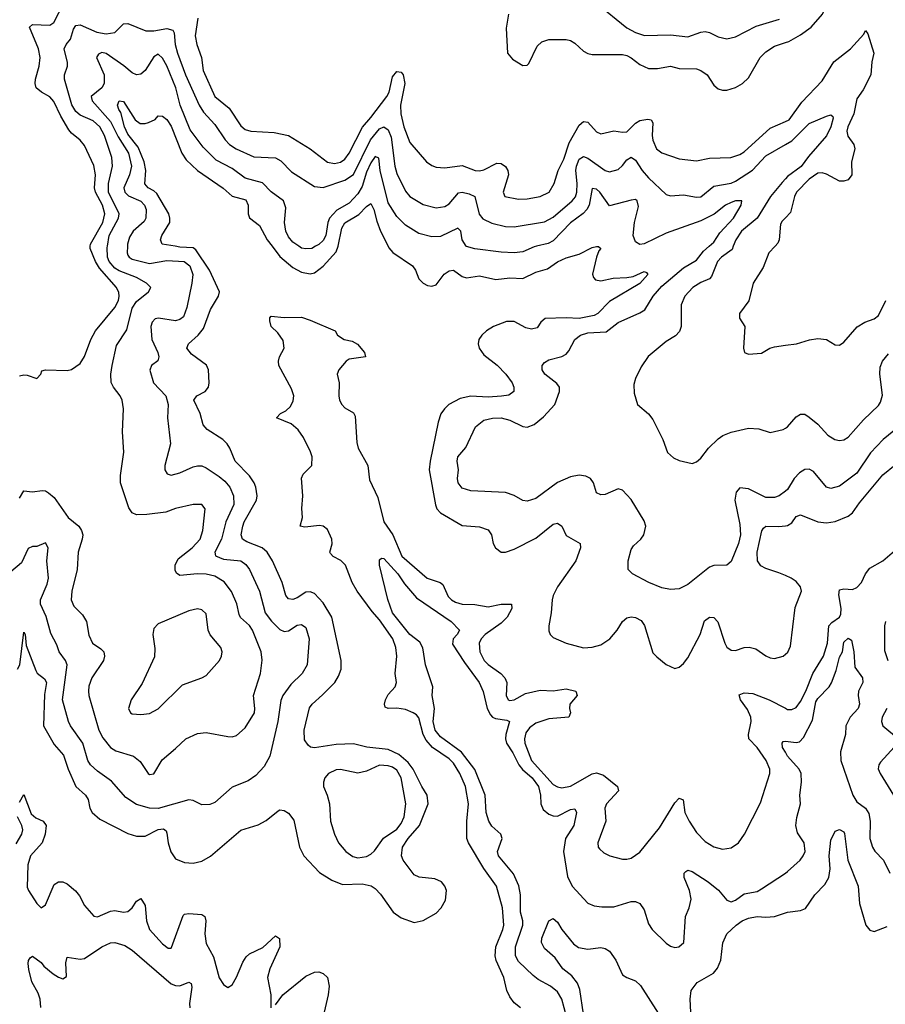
# Model space of a CAD drawing. Header units: inches. Extents: x 1603819 to 1745079, y 385938 to 533966.
# Tile 290 of 561: x 1716471 to 1720461, y 406506 to 411045. Entities that reach past the tile are written whole.
import ezdxf

# ---------------------------------------------------------------- set-up
doc = ezdxf.new("R2010")
doc.units = ezdxf.units.IN
doc.header["$MEASUREMENT"] = 0
for name, color, linetype in [('B7410', 7, 'Continuous'), ('B7411', 7, 'Continuous'), ('B7420', 7, 'Continuous'), ('B7421', 7, 'Continuous')]:
    doc.layers.add(name, color=color, linetype=linetype)

msp = doc.modelspace()

# ---------------------------------------------------------------- linework, layer by layer
at = {"layer": 'B7410', "color": 5}
for points, elevation in [([(1716968, 410000), (1716966.1, 409970), (1716970, 409958.9), (1716975, 409950), (1716990, 409941.4), (1717070, 409920.1), (1717150, 409935.2), (1717229.9, 409929.9), (1717254.9, 409910), (1717268.7, 409870), (1717264.7, 409830), (1717241.5, 409718.5), (1717225.5, 409674.5), (1717210, 409662.3), (1717190, 409657), (1717110.6, 409669.4), (1717095, 409665), (1717081, 409650), (1717076.2, 409630), (1717079.9, 409570), (1717108.6, 409510), (1717112.2, 409490), (1717107.9, 409472.1), (1717078, 409450), (1717071.5, 409428.5), (1717088.2, 409370), (1717144.2, 409310), (1717155, 409270), (1717152.8, 409210), (1717166.2, 409090), (1717140.4, 408990), (1717139.7, 408970), (1717151.2, 408951.2), (1717170, 408945.7), (1717210, 408955.8), (1717270, 408983.8), (1717290, 408988.7), (1717310, 408987.6), (1717330, 408979.3), (1717390, 408938.8), (1717416.7, 408916.7), (1717439.5, 408890), (1717456.9, 408850), (1717458.2, 408810), (1717421.7, 408730), (1717401.2, 408650), (1717369.9, 408590), (1717372.9, 408572.9), (1717410, 408557.7), (1717489.9, 408549.9), (1717513.6, 408533.6), (1717529.9, 408509.9), (1717575.8, 408410), (1717603, 408310), (1717631.3, 408271.3), (1717670, 408233.8), (1717690, 408225), (1717710, 408227.8), (1717750, 408253.3), (1717770, 408257.2), (1717790, 408242.4), (1717805.3, 408190), (1717795.9, 408070), (1717773.1, 408030), (1717720.6, 407979.4), (1717683.4, 407930), (1717674.3, 407905.7), (1717661.1, 407810), (1717624.5, 407650), (1717598.4, 407601.6), (1717560, 407560), (1717524.3, 407535.7), (1717450, 407506.9), (1717370, 407436), (1717347, 407427), (1717310, 407424.9), (1717270, 407444.9), (1717250, 407447.8), (1717110, 407408.3), (1717070, 407410.1), (1717010, 407426.4), (1716959.8, 407459.8), (1716894, 407534), (1716830, 407580.1), (1716797.2, 407610), (1716784.6, 407630), (1716762.9, 407710), (1716706, 407790), (1716696.6, 407810), (1716668.4, 407910), (1716690.1, 408070.1), (1716681.8, 408090), (1716653.4, 408130), (1716642.3, 408162.3), (1716614.4, 408214.4), (1716593.2, 408293.2), (1716567.5, 408350), (1716566.9, 408370), (1716597.5, 408442.5), (1716604.4, 408470), (1716597, 408550), (1716601.9, 408610), (1716590, 408633), (1716550, 408616.3), (1716530, 408615.5), (1716510, 408607.3), (1716479.1, 408540.9), (1716430, 408498.7)], 240), ([(1716461.4, 408050), (1716471.5, 408070), (1716490, 408220.7), (1716495.8, 408210), (1716500.4, 408160.4), (1716544.9, 408044.9), (1716551.7, 408031.7), (1716585.4, 408005.4), (1716594.8, 407990), (1716585.7, 407934.3), (1716580.2, 407790), (1716630, 407702.8), (1716673.6, 407653.6), (1716694.5, 407590), (1716730.1, 407510.1), (1716773.8, 407470), (1716786.5, 407450), (1716794.3, 407410), (1716804.7, 407390), (1716840, 407360), (1716970, 407292.5), (1717010, 407280.2), (1717050, 407280.9), (1717110, 407311), (1717134.7, 407314.7), (1717145.7, 407305.7), (1717150, 407294.4), (1717155.6, 407250), (1717168.3, 407208.3), (1717190, 407176.8), (1717230, 407159.3), (1717270, 407156.3), (1717310, 407165.4), (1717350, 407188.3), (1717490, 407309.2), (1717570, 407332.8), (1717607.2, 407352.8), (1717661.7, 407398.3), (1717670, 407402), (1717690, 407399.7), (1717710, 407387.2), (1717735, 407355), (1717760.4, 407230), (1717780.2, 407190), (1717853.5, 407113.5), (1717910, 407077.6), (1717958.8, 407058.8), (1718050, 407060.4), (1718091.2, 407051.2), (1718110, 407039.2), (1718133.4, 407013.4), (1718191.8, 406930), (1718230, 406904.7), (1718290, 406883.6), (1718330, 406891.4), (1718390, 406925.8), (1718414.2, 406950), (1718433.5, 406986.5), (1718437.8, 407030), (1718430.9, 407050), (1718415.3, 407070), (1718384.9, 407084.9), (1718312.2, 407092.2), (1718290, 407102.5), (1718238.4, 407170), (1718231, 407190), (1718235.7, 407230), (1718261.5, 407270), (1718313.7, 407330), (1718353.6, 407430), (1718349.4, 407470), (1718324.1, 407510), (1718284.6, 407590), (1718261.1, 407621.1), (1718217.9, 407657.9), (1718170, 407680.3), (1718071.3, 407691.3), (1718010, 407706.8), (1717930, 407703), (1717830, 407687.4), (1717811.5, 407691.5), (1717800.2, 407700.2), (1717784.5, 407724.5), (1717782.9, 407770), (1717806.9, 407873.1), (1717818.4, 407890), (1717867.5, 407932.5), (1717923.5, 407990), (1717941.2, 408018.8), (1717952.4, 408050), (1717952.2, 408090), (1717909.9, 408290), (1717870, 408356.3), (1717830, 408399.3), (1717810, 408407.5), (1717790, 408405.5), (1717750, 408379.6), (1717730, 408372.4), (1717710, 408374.6), (1717698.4, 408390), (1717681.6, 408450), (1717637.1, 408550), (1717611.1, 408590), (1717589, 408610), (1717517.7, 408637.7), (1717498.3, 408650), (1717492.4, 408670), (1717499, 408710), (1717506.2, 408730), (1717562.7, 408830), (1717566.1, 408850), (1717559.1, 408890), (1717552, 408910), (1717530, 408942.4), (1717463.6, 409010), (1717440.2, 409070), (1717427.2, 409090), (1717407.4, 409110), (1717334.9, 409154.9), (1717317.1, 409177.1), (1717303.4, 409230), (1717273.3, 409290), (1717287.1, 409310), (1717326.4, 409330), (1717340.8, 409350), (1717344.8, 409370), (1717340.8, 409430), (1717331.6, 409451.6), (1717262.5, 409502.5), (1717241.4, 409530), (1717248.8, 409550), (1717293.8, 409590), (1717318.6, 409621.4), (1717351, 409709), (1717388.1, 409770), (1717391.7, 409790), (1717346, 409890), (1717283.5, 409983.5), (1717270, 409992.9), (1717210, 409996.2), (1717187.2, 410000)], 220), ([(1716470, 409403), (1716490, 409408.2), (1716506.2, 409406.2), (1716550, 409391), (1716569, 409410), (1716573.6, 409426.4), (1716590, 409430.7), (1716690, 409427.4), (1716710, 409431.7), (1716750, 409459.5), (1716770, 409492.4), (1716799.8, 409570), (1716820.2, 409610), (1716910, 409717.4), (1716926, 409750), (1716929.9, 409770), (1716927.5, 409787.5), (1716917.4, 409810), (1716839.2, 409899.2), (1716820.3, 409930), (1716796.1, 409990), (1716796.6, 410000)], 280), ([(1716470, 408838.8), (1716490, 408872.7), (1716530, 408868.2), (1716574.6, 408874.6), (1716590, 408873), (1716604.2, 408864.2), (1716630, 408842), (1716694.9, 408750), (1716743.1, 408710), (1716756, 408690), (1716761.5, 408670), (1716758.6, 408650), (1716740.8, 408590), (1716735.9, 408510), (1716711.7, 408410), (1716708.8, 408370), (1716720.6, 408340.6), (1716760.4, 408300.4), (1716779.7, 408270), (1716790, 408206.8), (1716807.4, 408170), (1716845.1, 408145.1), (1716859.3, 408130), (1716862.6, 408110), (1716856.9, 408090), (1716804.1, 408010), (1716790, 407972.3), (1716787.8, 407950), (1716789.4, 407930), (1716836.4, 407770), (1716854, 407734), (1716889.1, 407690), (1716914, 407674), (1716995.3, 407650), (1717025.8, 407625.8), (1717063.8, 407570), (1717070, 407564.9), (1717090, 407568), (1717127.3, 407632.7), (1717190, 407684.6), (1717236.2, 407730), (1717290, 407753.4), (1717330, 407759.5), (1717430, 407739.6), (1717450, 407738.9), (1717470, 407744.9), (1717510, 407780.3), (1717553.2, 407850), (1717555.4, 407870), (1717548.8, 407930), (1717580.8, 408030), (1717588, 408092), (1717584.1, 408130), (1717544.9, 408230), (1717530, 408251.9), (1717489.1, 408289.1), (1717482.2, 408302.2), (1717471.3, 408351.3), (1717448, 408408), (1717414, 408454), (1717370, 408479.6), (1717330, 408488.2), (1717290.1, 408489.9), (1717210, 408482.9), (1717193.2, 408493.2), (1717187.2, 408507.2), (1717187.6, 408530), (1717201, 408559), (1717266.2, 408610), (1717302.2, 408650), (1717315.3, 408690), (1717326.3, 408790), (1717310, 408809.6), (1717270, 408809.7), (1717190, 408790.7), (1717145, 408775), (1717056.9, 408763.1), (1717010, 408762.3), (1716990, 408770.9), (1716973.7, 408793.7), (1716936.5, 408910), (1716936.1, 408943.9), (1716950.8, 409050.8), (1716945, 409145), (1716949.8, 409250), (1716943.8, 409290), (1716935, 409310), (1716903.9, 409350), (1716892.7, 409372.7), (1716891.6, 409410), (1716897.1, 409450), (1716917.7, 409542.3), (1716964.8, 409615.2), (1716990, 409714.5), (1717010, 409746.1), (1717064.7, 409790), (1717075.8, 409810), (1717055.1, 409830), (1717010, 409856.1), (1716930, 409886.9), (1716910, 409899.3), (1716883, 409930), (1716875.3, 409950), (1716874.7, 409994.7), (1716875.6, 410000)], 260), ([(1717634.1, 410000), (1717670, 409953.3), (1717730, 409902.9), (1717770, 409881.3), (1717810, 409873.2), (1717830, 409877.4), (1717870, 409908.3), (1717930, 409974.4), (1717939.4, 410000)], 220), ([(1717835.1, 410000), (1717817, 409990), (1717790, 409987.9), (1717770, 409991.9), (1717758.1, 410000)], 240), ([(1718169.7, 410000), (1718173.2, 409993.2), (1718190.7, 409970.7), (1718281.7, 409910), (1718295.8, 409890), (1718311.5, 409850), (1718330, 409830.3), (1718350, 409819.1), (1718370, 409815.8), (1718390, 409823.1), (1718428.2, 409871.8), (1718450, 409887.3), (1718470, 409889.5), (1718510, 409861.2), (1718530, 409854.3), (1718590, 409863.7), (1718666.3, 409846.3), (1718730, 409854), (1718790, 409851.7), (1718850, 409880.4), (1718903.2, 409896.8), (1718950, 409928), (1718990, 409947.3), (1719050, 409963.2), (1719110, 409994.7), (1719130, 409999.6), (1719139.3, 409999.3), (1719150.3, 409990.3), (1719140.3, 409979.7), (1719129.4, 409950.6), (1719111.5, 409871.5), (1719115.6, 409855.6), (1719125.7, 409845.7), (1719150, 409840.7), (1719206.5, 409853.5), (1719270, 409855.8), (1719298.5, 409861.5), (1719350, 409883.6), (1719359.6, 409879.6), (1719366.3, 409870), (1719330, 409828.6), (1719190, 409745.1), (1719135.3, 409690), (1719118.5, 409681.5), (1719050, 409667.2), (1718990, 409670.5), (1718893.5, 409666.5), (1718873.5, 409650), (1718855.4, 409624.6), (1718830, 409618), (1718804.2, 409624.2), (1718750, 409653.7), (1718714.1, 409654.1), (1718655.3, 409630), (1718622.7, 409610), (1718600.6, 409590), (1718587.1, 409570), (1718583.8, 409550), (1718588.5, 409530), (1718610, 409499), (1718671.3, 409451.3), (1718711.8, 409410), (1718740.6, 409370), (1718749.2, 409350), (1718748.9, 409330), (1718725.7, 409314.3), (1718691.4, 409308.6), (1718630, 409304), (1718550.1, 409309.9), (1718501, 409299), (1718449.5, 409270.5), (1718428.8, 409251.2), (1718412.5, 409227.5), (1718399.7, 409190), (1718362.9, 409010), (1718358.5, 408970), (1718387.8, 408807.8), (1718394, 408790), (1718410.7, 408770.7), (1718510, 408712.7), (1718590, 408706.7), (1718630, 408692.8), (1718645.8, 408670), (1718653.8, 408630), (1718664, 408610), (1718690, 408590.2), (1718710.2, 408590.2), (1718750, 408603.2), (1718850, 408655.1), (1718930, 408719), (1718950, 408723.1), (1718970, 408710.4), (1718990, 408667), (1719054.9, 408630), (1719056.5, 408610), (1719033.8, 408550), (1718950, 408429.7), (1718930.3, 408390.3), (1718925.9, 408370), (1718921.4, 408310), (1718909.3, 408250), (1718910, 408227.3), (1718916.1, 408210), (1718930, 408196.1), (1718990.4, 408170), (1719070, 408149.5), (1719110, 408152.1), (1719150, 408163), (1719190.6, 408190), (1719224.5, 408230), (1719250, 408270.2), (1719270, 408287.7), (1719290, 408291.6), (1719310, 408288.6), (1719335.2, 408275.2), (1719351.6, 408251.6), (1719390, 408126.7), (1719407.1, 408107.1), (1719450, 408072.4), (1719490, 408054.4), (1719510, 408060.4), (1719530, 408076.4), (1719550, 408103.1), (1719607.5, 408210), (1719627.1, 408272.9), (1719650, 408290.2), (1719670, 408288.3), (1719689, 408269), (1719720.4, 408170), (1719730, 408152.4), (1719750, 408137.8), (1719770, 408136.6), (1719809.9, 408150.1), (1719832.8, 408152.8), (1719864.5, 408144.5), (1719910, 408111.7), (1719930, 408102.5), (1719950, 408099.4), (1719990, 408111), (1720000, 408119.8)], 220), ([(1720000, 408871.3), (1719971.6, 408850), (1719950, 408842), (1719910, 408841.5), (1719830, 408882), (1719790, 408886.7), (1719773.7, 408866.3), (1719767.7, 408830), (1719790, 408717.2), (1719793.2, 408670), (1719784.6, 408630), (1719750, 408547.7), (1719729.6, 408530.4), (1719670, 408528.8), (1719650, 408520.3), (1719550, 408440.3), (1719510, 408421.6), (1719470, 408418.7), (1719430, 408425.7), (1719370.7, 408450), (1719296, 408490), (1719276, 408510), (1719276.3, 408550), (1719290, 408602), (1719300.7, 408619.3), (1719334, 408650), (1719347.7, 408670), (1719356.4, 408710), (1719350, 408734), (1719290, 408832.4), (1719250, 408876.4), (1719230, 408881.3), (1719170, 408855.8), (1719150, 408854.4), (1719130, 408864), (1719115.6, 408910), (1719102.4, 408930), (1719080.4, 408940.4), (1719050, 408944.8), (1719010, 408937.7), (1718950, 408910.8), (1718850, 408837.6), (1718810, 408824.4), (1718790, 408828.9), (1718750, 408851.3), (1718710, 408865.2), (1718550, 408872.3), (1718510, 408885.8), (1718492.4, 408910), (1718489.5, 408930), (1718492.9, 408970), (1718486.7, 409010), (1718490, 409029), (1718527.7, 409072.3), (1718572.3, 409167.7), (1718610, 409198.3), (1718650, 409208.1), (1718690, 409208.8), (1718730, 409198.2), (1718790, 409169.3), (1718810, 409165.9), (1718842, 409178), (1718886.1, 409213.9), (1718937.8, 409270), (1718959.7, 409330), (1718958.6, 409350), (1718947.3, 409367.3), (1718891.7, 409410), (1718879.6, 409430), (1718879.5, 409450), (1718890, 409465.1), (1718910, 409477.2), (1718970, 409491.9), (1718990, 409503.1), (1719002.5, 409517.5), (1719029.1, 409570), (1719055.8, 409590), (1719090, 409600.6), (1719174.8, 409605.2), (1719230, 409648.9), (1719330, 409693.2), (1719352.5, 409707.5), (1719390.6, 409770), (1719430, 409816.2), (1719530, 409901.2), (1719590, 409936), (1719623, 409977), (1719648.4, 410000)], 240), ([(1718853.7, 410000), (1718842.8, 409997.2), (1718790, 409974.6), (1718750.1, 409970.1), (1718690, 409972.8), (1718568.4, 409988.4), (1718530, 409999.2), (1718529.5, 410000)], 240), ([(1719760.2, 410000), (1719754.4, 409985.6), (1719705.4, 409950), (1719687.3, 409930), (1719659.3, 409860.7), (1719650.1, 409849.9), (1719610, 409833.7), (1719573.8, 409810), (1719536.9, 409770), (1719519.7, 409730), (1719519.7, 409630), (1719512.7, 409607.3), (1719493, 409587), (1719450, 409561.1), (1719367.8, 409492.2), (1719335.9, 409444.1), (1719308.7, 409390), (1719302.4, 409362.4), (1719302.5, 409322.5), (1719319.1, 409270), (1719370, 409228.4), (1719390, 409201.6), (1719435.3, 409110), (1719456.4, 409050), (1719484.2, 409024.2), (1719510, 409012.4), (1719570, 408999.3), (1719590, 409006), (1719610, 409024), (1719646.3, 409070), (1719690, 409111.7), (1719711.5, 409128.5), (1719750, 409143.6), (1719830, 409162.4), (1719878, 409158), (1719930, 409141.3), (1719990, 409155.3), (1720000, 409161.5)], 260), ([(1719952.3, 410000), (1719924.5, 409970), (1719897.7, 409902.3), (1719851.4, 409830), (1719831.1, 409748.9), (1719788.4, 409690), (1719788.7, 409668.7), (1719813, 409630), (1719807.3, 409530), (1719812, 409510), (1719830, 409502.8), (1719890, 409506.8), (1719928.7, 409530), (1719950, 409537.3), (1720000, 409544)], 280), ([(1718779.6, 406490), (1718750, 406513.3), (1718730, 406540.7), (1718716.5, 406570), (1718701.8, 406630), (1718667.1, 406707.1), (1718662.9, 406730), (1718666.3, 406770), (1718698.4, 406850), (1718702.3, 406870), (1718697.1, 406950), (1718668.5, 407050), (1718610, 407131.9), (1718539.1, 407250), (1718532.7, 407270), (1718532.3, 407350), (1718540.1, 407430), (1718525.4, 407510), (1718499.5, 407570), (1718470, 407616.9), (1718450, 407637.1), (1718373.1, 407690), (1718343.9, 407723.9), (1718330.2, 407750), (1718310, 407826.2), (1718299.5, 407839.5), (1718285.3, 407850), (1718250, 407864.2), (1718209, 407871), (1718169.9, 407869.9), (1718155.6, 407875.6), (1718151.9, 407890), (1718157.7, 407910), (1718170, 407934), (1718201.4, 407970), (1718208, 407990), (1718201.2, 408030), (1718209.9, 408110), (1718204.6, 408150), (1718190.8, 408190), (1718130, 408278.5), (1718096, 408316), (1718027.2, 408410), (1718003.6, 408450), (1717972.4, 408530), (1717951.3, 408551.3), (1717916, 408570), (1717904, 408584), (1717900.7, 408590), (1717911.2, 408628.8), (1717909.4, 408650), (1717890, 408694.6), (1717870.6, 408710.6), (1717853, 408713), (1717784.8, 408704.8), (1717763.8, 408710), (1717774.5, 408750), (1717771.7, 408791.7), (1717775.9, 408850), (1717769.3, 408930.7), (1717777.6, 408950), (1717816.9, 408990), (1717818.4, 409030), (1717812.1, 409052.1), (1717778.9, 409118.9), (1717753.9, 409153.9), (1717721.7, 409181.7), (1717655.1, 409210), (1717673.3, 409230), (1717698.1, 409241.9), (1717718.6, 409261.4), (1717732.1, 409287.9), (1717735.2, 409310), (1717723.3, 409343.3), (1717664.8, 409450), (1717663.4, 409470), (1717669, 409490), (1717689.9, 409530), (1717685, 409565), (1717660.4, 409600.4), (1717629.7, 409630), (1717624.2, 409655.8), (1717624.5, 409670), (1717630, 409677.3), (1717690, 409671.7), (1717770, 409672.6), (1717810, 409660.2), (1717924.7, 409610), (1717936, 409590), (1717966, 409570), (1718003, 409563), (1718028.2, 409548.2), (1718060.5, 409510), (1718064.7, 409490), (1717990, 409480.3), (1717975.6, 409470), (1717942.6, 409430), (1717934.6, 409410), (1717943.9, 409370), (1717942, 409310), (1717945.4, 409290), (1717955.6, 409270), (1717970, 409254.6), (1718010, 409232), (1718017.1, 409217.1), (1718024.7, 409095.3), (1718030.8, 409070), (1718075.4, 408990), (1718083, 408923), (1718121.8, 408841.8), (1718149.2, 408730), (1718191.5, 408670), (1718232.1, 408572.1), (1718349.7, 408469.7), (1718409.6, 408449.6), (1718420.7, 408440.7), (1718446, 408386), (1718460.7, 408370), (1718479.2, 408359.2), (1718510, 408351.1), (1718568.4, 408348.4), (1718630, 408338.3), (1718690, 408350.8), (1718737.1, 408350), (1718739.8, 408330), (1718717.6, 408290), (1718690, 408262.2), (1718615.9, 408210), (1718597.8, 408190), (1718588.6, 408170), (1718592.3, 408130), (1718611.7, 408090), (1718630, 408071.7), (1718688.7, 408030), (1718707.4, 408010), (1718716.8, 407990), (1718713.6, 407930), (1718722.3, 407910), (1718730, 407905.5), (1718750, 407909), (1718802.2, 407937.8), (1718870, 407953.6), (1718930, 407950.1), (1718990, 407959.9), (1719033.8, 407950), (1719040.2, 407930), (1719006.8, 407890), (1719004.6, 407870), (1719010.2, 407849.8), (1719002.4, 407830), (1718910, 407821.2), (1718850, 407802.1), (1718820.1, 407779.9), (1718803.5, 407756.5), (1718797.8, 407730), (1718799.9, 407710), (1718830, 407630), (1718930, 407518.7), (1718950, 407507.9), (1718970, 407504.1), (1719010, 407510.8), (1719110, 407568.1), (1719130, 407572.4), (1719161.6, 407561.6), (1719226, 407510), (1719230.3, 407490), (1719176.1, 407430), (1719168.1, 407410), (1719173.1, 407350), (1719136, 407250), (1719137.6, 407230), (1719143, 407223), (1719164.1, 407204.1), (1719190.8, 407190.8), (1719250, 407174.7), (1719270, 407175), (1719290, 407180.2), (1719330, 407206.5), (1719420.4, 407319.6), (1719490, 407434.3), (1719510, 407455.3), (1719528.4, 407448.4), (1719537, 407390), (1719556.2, 407350), (1719590, 407298.5), (1719630, 407256.5), (1719670, 407231.7), (1719710, 407221.5), (1719750, 407226.5), (1719783.5, 407250), (1719812.2, 407290), (1719884.9, 407435.1), (1719927.9, 407570), (1719928.9, 407590), (1719911.3, 407630), (1719870.6, 407690), (1719832.4, 407730), (1719830.5, 407750), (1719843, 407810), (1719840.4, 407830), (1719824.8, 407864.8), (1719792.9, 407910), (1719787.3, 407932.7), (1719810, 407941.6), (1719850, 407937.9), (1719925.8, 407910), (1720000, 407870.3)], 180), ([(1720000, 408481.8), (1719970, 408495), (1719910, 408514), (1719887.5, 408527.5), (1719871.1, 408550), (1719869.5, 408590), (1719892.3, 408687.7), (1719899.1, 408700.9), (1719910, 408710.1), (1719970, 408707.9), (1720000, 408711.3)], 220), ([(1719002.6, 406410), (1718970, 406529.7), (1718950, 406563.2), (1718917.8, 406590), (1718860.7, 406620.7), (1718838, 406638), (1718770, 406702.8), (1718755.6, 406730), (1718755.6, 406770), (1718790.3, 406870), (1718789.9, 406890), (1718778.9, 406930), (1718779.9, 407010), (1718771.8, 407051.8), (1718746.7, 407106.7), (1718677.5, 407190), (1718673.3, 407210), (1718694.5, 407270), (1718688.1, 407290), (1718646.9, 407326.9), (1718633.4, 407350), (1718621.7, 407390), (1718615.9, 407470), (1718568.1, 407588.1), (1718508.1, 407668.1), (1718410, 407738.5), (1718386.7, 407770), (1718377.3, 407810), (1718383.6, 407870), (1718371.7, 407930), (1718374.7, 407970), (1718341.2, 408070), (1718329, 408149), (1718315.3, 408175.3), (1718270, 408210.8), (1718189.9, 408310), (1718168.5, 408371.5), (1718129.6, 408530), (1718130, 408554), (1718138, 408562), (1718150, 408561.3), (1718214.6, 408490), (1718244.8, 408444.8), (1718300, 408380), (1718459.3, 408270), (1718498.5, 408230), (1718487.8, 408210), (1718469.3, 408190), (1718465.7, 408165.7), (1718521.1, 408081.1), (1718589.5, 407990), (1718607.4, 407947.4), (1718625, 407870), (1718640.4, 407840.4), (1718650, 407829.5), (1718663.7, 407823.7), (1718716.1, 407816.1), (1718727.9, 407810), (1718711.7, 407750), (1718710.1, 407730), (1718714.7, 407710), (1718744.4, 407664.4), (1718771.9, 407610), (1718788.9, 407588.9), (1718833.2, 407550), (1718861.8, 407510), (1718871.6, 407470), (1718872.5, 407430), (1718883.9, 407403.9), (1718910, 407382.6), (1718930, 407374.6), (1718950, 407373.7), (1719010, 407403.9), (1719030, 407407.2), (1719037, 407390), (1719025.3, 407330), (1718987.2, 407270), (1718976.8, 407210), (1718995.2, 407095.2), (1719017.5, 407050), (1719090, 406971.4), (1719119.6, 406959.6), (1719154.4, 406954.4), (1719210, 406955), (1719290, 406979.1), (1719310, 406979.6), (1719330, 406970.3), (1719350, 406942), (1719370, 406877.3), (1719385.7, 406850), (1719450, 406787.7), (1719470, 406774), (1719490, 406767.7), (1719509.4, 406770.6), (1719532.3, 406790), (1719539.7, 406910), (1719556.4, 406950), (1719565.6, 406990), (1719558.6, 407030), (1719533.8, 407090), (1719534.3, 407110), (1719541.5, 407118.5), (1719550, 407123.6), (1719570, 407117.5), (1719643.9, 407070), (1719691.3, 407031.3), (1719730, 406986.2), (1719750, 406977.5), (1719770, 406985.8), (1719810, 407015.2), (1719870, 407026.4), (1719890, 407037.6), (1720000, 407110.8)], 160), ([(1720000, 407667.8), (1719987.6, 407690), (1719984.7, 407710), (1719990, 407717.6), (1720000, 407719.2)], 160), ([(1716470, 407437.4), (1716490, 407472.9), (1716524.6, 407384.6), (1716545.7, 407365.7), (1716578.9, 407350), (1716593.8, 407330), (1716588.5, 407290), (1716574.1, 407250), (1716520.5, 407190), (1716508.5, 407148.5), (1716506.1, 407046.1), (1716511.5, 407030), (1716550, 406970.2), (1716570, 406950.3), (1716590, 406963.6), (1716630, 407058.3), (1716650, 407071.1), (1716670, 407070.2), (1716690, 407061.3), (1716728.3, 407028.3), (1716746.3, 407006.3), (1716770, 406960.9), (1716812.4, 406912.4), (1716830, 406908.9), (1716890, 406935.3), (1716910, 406937.6), (1716950, 406930.8), (1716970, 406934), (1716989.2, 406950.8), (1717010, 406981.5), (1717030, 406993), (1717050, 406961.6), (1717055.7, 406890), (1717070, 406850.2), (1717130, 406784.4), (1717155.2, 406764.8), (1717170, 406764.9), (1717171.6, 406768.4), (1717224.3, 406915.7), (1717230, 406921.1), (1717250, 406925.1), (1717310, 406920.2), (1717324.6, 406910), (1717329.3, 406890), (1717324.5, 406830), (1717330, 406786.4), (1717365.1, 406725.1), (1717390, 406627.7), (1717410, 406597.1), (1717430, 406583), (1717450, 406595.5), (1717470, 406630.4), (1717499.2, 406700.8), (1717515, 406725), (1717530, 406738), (1717591.7, 406768.3), (1717650, 406821.6), (1717668.6, 406808.6), (1717670.9, 406770), (1717624, 406670), (1717612.8, 406630), (1717628.2, 406550), (1717628.9, 406488.9)], 180), ([(1716455.1, 407244.9), (1716480.8, 407290), (1716485.8, 407310), (1716481, 407330), (1716460.6, 407370)], 180), ([(1719070, 406460.9), (1719053.4, 406573.4), (1719042.6, 406602.6), (1719016.3, 406636.3), (1718975.1, 406670), (1718939.5, 406719.5), (1718890, 406762.7), (1718876.2, 406790), (1718877.2, 406810), (1718910, 406891), (1718930, 406900.7), (1718950, 406883.8), (1718970, 406850.4), (1719023.9, 406783.9), (1719047.2, 406767.2), (1719090, 406759.6), (1719150, 406768.4), (1719170, 406763.1), (1719190, 406750.4), (1719218.9, 406710), (1719250, 406641.6), (1719270, 406628.7), (1719310, 406613.4), (1719332.6, 406592.6), (1719448.8, 406410)], 140), ([(1719564, 406470), (1719560.6, 406530), (1719565.3, 406570), (1719594.3, 406605.7), (1719668.6, 406650), (1719688, 406672), (1719702.5, 406710), (1719711.4, 406788.6), (1719731, 406830), (1719772.7, 406870), (1719801.4, 406890), (1719830, 406902.7), (1719870, 406910.6), (1719910, 406907.5), (1719949.5, 406910.5), (1720000, 406926.9)], 140), ([(1716568.5, 406491.5), (1716566, 406530), (1716557, 406557), (1716527.7, 406610), (1716513.3, 406666.7), (1716510, 406694), (1716511.9, 406708.1), (1716520.1, 406719.9), (1716530, 406727.3), (1716570, 406698), (1716582.2, 406682.2), (1716625.8, 406645.8), (1716650, 406630.3), (1716670, 406623.6), (1716686.3, 406633.7), (1716683.3, 406696.7), (1716690, 406722.8), (1716750, 406713.5), (1716770, 406716.8), (1716850, 406770.8), (1716890, 406789.2), (1716910, 406791), (1716956.5, 406776.5), (1716990, 406756.1), (1717170, 406599.8), (1717190, 406592.2), (1717210, 406591.2), (1717250, 406607.4), (1717261.1, 406601.1), (1717264.4, 406584.4), (1717253.1, 406510), (1717254.7, 406490)], 160), ([(1717650, 406504), (1717683.6, 406550), (1717790, 406635.5), (1717830, 406654.4), (1717850, 406654.9), (1717870, 406648.5), (1717890.3, 406630), (1717896.9, 406590), (1717892.6, 406550), (1717870.2, 406450)], 180)]:
    msp.add_lwpolyline(points, dxfattribs=dict(at, elevation=elevation))
for points, elevation in [([(1717290, 408328.5), (1717250, 408319.3), (1717110, 408259.3), (1717090, 408237.6), (1717084.7, 408210), (1717093.9, 408146.1), (1717092.1, 408107.9), (1717035.5, 407984.5), (1716985.3, 407910), (1716972.7, 407870), (1716982, 407850), (1716990, 407844.9), (1717030, 407841.7), (1717070, 407847), (1717110, 407868.4), (1717221.5, 407978.5), (1717310, 408010.3), (1717330, 408021.7), (1717392, 408090), (1717401.5, 408110), (1717404.4, 408130), (1717398.3, 408150), (1717348.6, 408208.6), (1717340.2, 408230), (1717330, 408305.2), (1717310, 408324)], 280), ([(1718130, 407607.5), (1718070, 407580.2), (1718030, 407571.2), (1717950, 407587.5), (1717930, 407587.2), (1717894.9, 407570), (1717878.3, 407550), (1717871.6, 407530), (1717871.7, 407510), (1717889, 407470), (1717898.5, 407430), (1717904.2, 407350), (1717922.7, 407290), (1717941, 407250), (1717974, 407210), (1718006.5, 407186.5), (1718030, 407181.7), (1718070, 407187.5), (1718090, 407197.7), (1718106.6, 407213.4), (1718147.9, 407272.1), (1718210, 407313.3), (1718230, 407339.5), (1718242.6, 407370), (1718251.4, 407430), (1718228.6, 407550), (1718210, 407584.8), (1718190, 407598.6), (1718170, 407605.4)], 240)]:
    msp.add_lwpolyline(points, close=True, dxfattribs=dict(at, elevation=elevation))
at = {"layer": 'B7411', "color": 5}
for points, elevation in [([(1716796.6, 410000), (1716797.1, 410010), (1716853.8, 410110), (1716863.4, 410150), (1716852.8, 410190), (1716819.9, 410250), (1716816.3, 410270), (1716821, 410330), (1716813.1, 410373.1), (1716770, 410465.1), (1716750, 410489.8), (1716710, 410522.2), (1716697.6, 410537.6), (1716660.5, 410600.5), (1716628.2, 410668.2), (1716610, 410689), (1716571, 410711), (1716547.8, 410730), (1716542.2, 410750), (1716544.3, 410770), (1716560.5, 410830), (1716565.4, 410870), (1716557.3, 410910), (1716516.9, 411010), (1716530, 411022.3), (1716610, 411019.4), (1716628.9, 411031.1), (1716676, 411124)], 280), ([(1719130, 411120.3), (1719270, 411006.8), (1719310, 410984.8), (1719351.6, 410971.6), (1719470, 410974.1), (1719550, 410965.5), (1719610, 410986.6), (1719630, 410989.4), (1719650, 410986.2), (1719690, 410965), (1719730, 410956.9), (1719770, 410965.6), (1719865, 411015), (1719972.5, 411047.5)], 340), ([(1717292.3, 411052.3), (1717280.1, 410970), (1717287.6, 410930), (1717308.8, 410870), (1717317, 410810), (1717370, 410691), (1717437.2, 410637.2), (1717490, 410555.2), (1717510, 410538.6), (1717536, 410530), (1717644.5, 410524.5), (1717710, 410511), (1717810, 410449.5), (1717890, 410387.8), (1717922.3, 410382.3), (1717950, 410388), (1717970, 410402), (1717990, 410428.7), (1718050.5, 410549.5), (1718090, 410593.9), (1718163.2, 410690), (1718173.3, 410710), (1718190, 410781.6), (1718210, 410806.4), (1718230, 410803.1), (1718238, 410790), (1718246.8, 410750), (1718225.9, 410650), (1718227.9, 410610), (1718241.3, 410550), (1718270, 410479), (1718346, 410390), (1718370, 410371.7), (1718390, 410364), (1718430, 410361.8), (1718510, 410373.2), (1718570, 410350.1), (1718590, 410348.3), (1718610, 410353.2), (1718670, 410382.6), (1718690, 410382.4), (1718710, 410367.7), (1718720.3, 410350), (1718724.6, 410330), (1718699.6, 410250), (1718706.4, 410230), (1718770, 410216.5), (1718810, 410218.3), (1718870, 410228.8), (1718910.7, 410250), (1718934.3, 410290), (1718952.7, 410350), (1718978.4, 410401.6), (1719003.8, 410476.3), (1719050, 410558.3), (1719070, 410575.3), (1719090, 410572.8), (1719130, 410527.8), (1719150, 410518.8), (1719210, 410532.6), (1719250, 410525.7), (1719270, 410528.2), (1719310, 410567.8), (1719330, 410579.9), (1719365.9, 410585.9), (1719382.2, 410582.2), (1719389.4, 410569.4), (1719385.6, 410510), (1719388.7, 410488.7), (1719406.2, 410450), (1719430.1, 410430.1), (1719510, 410402.7), (1719590, 410394.2), (1719650, 410406.4), (1719748.6, 410408.6), (1719790, 410422.5), (1719810, 410435.1), (1719930, 410545.1), (1720000, 410575.3)], 280), ([(1718723.6, 411070), (1718713.8, 411006.2), (1718719.5, 410890), (1718742.7, 410862.7), (1718790, 410833.4), (1718810, 410834.8), (1718817.6, 410842.4), (1718856.9, 410923.1), (1718877.8, 410942.2), (1718910, 410952.8), (1718990, 410953.1), (1719010, 410948.5), (1719030, 410936.9), (1719070, 410899.1), (1719090, 410888.4), (1719110, 410884.1), (1719250, 410883.5), (1719270, 410879), (1719290, 410868.9), (1719330, 410837.6), (1719370, 410819.4), (1719410, 410819), (1719470, 410830.2), (1719510, 410819.4), (1719590, 410817.5), (1719610.4, 410810), (1719639.6, 410790), (1719670, 410743.1), (1719690, 410725.3), (1719710, 410719.7), (1719730, 410720.2), (1719770, 410731.3), (1719802.6, 410750), (1719830, 410776.5), (1719883.4, 410870), (1719910, 410896.8), (1719950, 410922.6), (1720000, 410939.2)], 320), ([(1716875.6, 410000), (1716883.6, 410050), (1716926.9, 410130), (1716929.2, 410150), (1716880.4, 410250), (1716880.1, 410290), (1716898.8, 410370), (1716896.4, 410410), (1716862.2, 410510), (1716840.5, 410550), (1716810, 410578.7), (1716750, 410604.1), (1716730, 410621.8), (1716711.7, 410651.7), (1716678.4, 410770), (1716677.5, 410790), (1716691.5, 410830), (1716692.1, 410847.9), (1716676.8, 410910), (1716686, 410930), (1716705.9, 410954.1), (1716719.2, 411000.8), (1716730, 411018.3), (1716750, 411021.2), (1716827, 410987), (1716870, 410979.3), (1716910, 410985), (1716950, 411025), (1716970, 411026.8), (1717053, 410993), (1717090, 410992.7), (1717150, 411004.5), (1717176.6, 410996.6), (1717183.9, 410983.9), (1717188.1, 410930), (1717198.1, 410890), (1717235.2, 410790), (1717298.2, 410650), (1717318.6, 410618.6), (1717370, 410561), (1717418.6, 410490), (1717438.4, 410470), (1717469.4, 410449.4), (1717550, 410412.8), (1717650, 410408.3), (1717674.2, 410394.2), (1717723.4, 410343.4), (1717830, 410276.2), (1717870, 410271.6), (1717970, 410304.2), (1718009.2, 410330.8), (1718088.7, 410491.3), (1718130, 410541.9), (1718150, 410551.3), (1718170, 410536.6), (1718182.6, 410502.6), (1718200.1, 410370), (1718210, 410335.3), (1718250, 410254), (1718270, 410229.4), (1718330, 410192.4), (1718390, 410176.8), (1718430, 410183.8), (1718450, 410195.2), (1718494, 410246), (1718510, 410249.6), (1718542.6, 410242.6), (1718568.8, 410228.8), (1718588.5, 410148.5), (1718606.1, 410126.1), (1718646.5, 410106.5), (1718710, 410090.7), (1718750, 410090.1), (1718890, 410112.2), (1718930, 410134.3), (1719017.3, 410210), (1719032.4, 410227.6), (1719039.5, 410250), (1719040.6, 410290), (1719034.6, 410350), (1719037.6, 410370), (1719050, 410401.9), (1719070, 410413.6), (1719090, 410406.1), (1719170, 410349.4), (1719190, 410343.5), (1719230, 410354.6), (1719250, 410372), (1719270, 410398.5), (1719290, 410410.2), (1719310, 410397.6), (1719340.3, 410350), (1719370, 410315.3), (1719450, 410239), (1719470, 410232.6), (1719530, 410236.5), (1719590, 410226), (1719610, 410228.6), (1719670, 410277), (1719750, 410291.2), (1719770, 410299.8), (1719848.7, 410351.3), (1719910, 410417.6), (1720000, 410469.4)], 260), ([(1717758.1, 410000), (1717730, 410019.2), (1717710, 410043.2), (1717698, 410070), (1717690.9, 410110), (1717697.7, 410177.7), (1717687.2, 410210), (1717630.5, 410250.5), (1717590, 410292.5), (1717510, 410314.1), (1717450, 410358), (1717376.9, 410396.9), (1717317.4, 410457.4), (1717257.4, 410537.4), (1717210.5, 410650), (1717191, 410730), (1717150, 410832.5), (1717130, 410867.5), (1717110, 410885.8), (1717090, 410873.6), (1717049.2, 410810.8), (1717030, 410793.8), (1717010, 410790.2), (1716990, 410798.9), (1716951.4, 410831.4), (1716870, 410888.4), (1716850, 410893.1), (1716834.5, 410885.5), (1716825.8, 410870), (1716859.9, 410790), (1716860.9, 410750), (1716849.1, 410730), (1716801.2, 410690), (1716805.4, 410670), (1716890, 410575.1), (1716925, 410505), (1716972, 410430), (1716986.5, 410370), (1716977.1, 410330), (1716951.4, 410270), (1716955.6, 410250), (1716973.1, 410233.1), (1717030, 410208.5), (1717046.2, 410190), (1717053.4, 410170), (1717052.6, 410130), (1717045.4, 410114.6), (1716994.8, 410070), (1716977.7, 410042.3), (1716968.6, 410010), (1716968, 410000)], 240), ([(1717187.2, 410000), (1717127.9, 410010), (1717119.9, 410030), (1717125.6, 410050), (1717162.7, 410110), (1717163.8, 410130), (1717158.2, 410150), (1717103.1, 410243.1), (1717090, 410256.2), (1717063.9, 410270), (1717047.8, 410287.8), (1717052.8, 410350), (1717045.3, 410390), (1717017.3, 410457.3), (1716970, 410516.9), (1716953.9, 410550), (1716936.8, 410616.8), (1716927.5, 410630), (1716921.6, 410650), (1716930, 410670.2), (1716950, 410667.2), (1717003.5, 410583.5), (1717026.8, 410566.8), (1717050, 410565.7), (1717064.5, 410570), (1717095, 410585), (1717110, 410600.7), (1717130, 410600.5), (1717150, 410584.7), (1717170, 410554.4), (1717218.8, 410430), (1717239.2, 410399.2), (1717290.1, 410350.1), (1717408.6, 410268.6), (1717450, 410231.5), (1717513.7, 410213.7), (1717523.5, 410190), (1717523.7, 410150), (1717530.9, 410130.9), (1717576.5, 410096.5), (1717611.1, 410030), (1717634.1, 410000)], 220), ([(1718529.5, 410000), (1718510.9, 410030), (1718504.2, 410070), (1718490, 410083.5), (1718410, 410045.4), (1718370, 410043.7), (1718310, 410059.4), (1718250, 410097.4), (1718210, 410137.5), (1718170, 410199.7), (1718132.2, 410350), (1718125.8, 410405.8), (1718110, 410413.7), (1718090, 410385), (1718070, 410341.7), (1718050, 410275), (1718030, 410242.6), (1717990, 410199.5), (1717932.7, 410167.3), (1717898.9, 410130), (1717891.5, 410110), (1717882.9, 410050), (1717870, 410026), (1717850, 410008.3), (1717835.1, 410000)], 240), ([(1720000, 410310.4), (1719985.2, 410294.8), (1719930.9, 410230), (1719869.5, 410130), (1719798, 410070), (1719772.2, 410030), (1719760.2, 410000)], 260), ([(1719648.4, 410000), (1719670, 410019.7), (1719698.4, 410061.6), (1719761.4, 410130), (1719796.3, 410190), (1719799.3, 410210), (1719770.1, 410210.1), (1719750, 410202.5), (1719724.7, 410190), (1719672, 410148), (1719610, 410117.6), (1719450, 410059.8), (1719350, 410011.4), (1719330, 410008.9), (1719310, 410020.4), (1719298, 410050), (1719304.1, 410110), (1719323.4, 410183.4), (1719317.3, 410210), (1719310, 410216.2), (1719290, 410213.4), (1719190, 410186.7), (1719145.1, 410250), (1719130, 410264.1), (1719110, 410266), (1719095.8, 410190), (1719085.3, 410170), (1719068.9, 410151.1), (1719010, 410108.8), (1718930, 410025), (1718906.7, 410013.3), (1718853.7, 410000)], 240), ([(1717939.4, 410000), (1717939.6, 410000.4), (1717956.3, 410083.7), (1717970, 410108.7), (1718034.1, 410145.9), (1718070, 410183.9), (1718090, 410197.1), (1718103.6, 410170), (1718116.5, 410116.5), (1718134.1, 410070), (1718169.7, 410000)], 220), ([(1720000, 410131.2), (1719984.6, 410115.4), (1719977.5, 410102.5), (1719971.4, 410030), (1719965.6, 410014.4), (1719952.3, 410000)], 280)]:
    msp.add_lwpolyline(points, dxfattribs=dict(at, elevation=elevation))
at = {"layer": 'B7420', "color": 5}
for points, elevation in [([(1720000, 409544), (1720050.8, 409550.8), (1720111, 409569), (1720150, 409575.3), (1720190, 409570.4), (1720230, 409545.5), (1720250, 409544), (1720270, 409558), (1720330.7, 409629.3), (1720367, 409650), (1720410, 409665.8), (1720430, 409680.3), (1720463.5, 409750)], 280), ([(1720000, 409161.5), (1720010, 409167.8), (1720050, 409214), (1720070, 409226.7), (1720090, 409225.5), (1720110, 409212.6), (1720150, 409180.3), (1720195.6, 409130), (1720228.4, 409110), (1720250, 409104.7), (1720270, 409108.4), (1720290, 409120.7), (1720360, 409200), (1720430, 409265.8), (1720439.2, 409280.8), (1720447, 409313), (1720435.5, 409410), (1720436.6, 409443.4), (1720448.4, 409470), (1720475.4, 409504.6)], 260), ([(1720516.7, 409163.3), (1720450.8, 409110), (1720392, 409048), (1720330, 408954.2), (1720250, 408894.2), (1720210, 408883.5), (1720190, 408889.1), (1720130, 408962.3), (1720110, 408972.8), (1720090, 408971.3), (1720064.7, 408955.3), (1720041.2, 408930), (1720010, 408878.9), (1720000, 408871.3)], 240), ([(1720000, 408711.3), (1720010, 408712.4), (1720030, 408726), (1720050, 408755), (1720070, 408761.9), (1720150, 408730.6), (1720190, 408724.8), (1720230, 408731.4), (1720290, 408755.9), (1720310, 408771), (1720342.1, 408817.9), (1720450, 408946.8), (1720506.8, 408993.2)], 220), ([(1720000, 407870.3), (1720010, 407865), (1720030, 407864.1), (1720050, 407874.2), (1720070, 407901.1), (1720094.3, 407950), (1720126.2, 408030), (1720176.1, 408110), (1720195, 408170), (1720200.4, 408250), (1720214.2, 408265.8), (1720249.2, 408290), (1720255.5, 408304.5), (1720256.6, 408330), (1720246.2, 408393.8), (1720250, 408416.2), (1720270, 408421.2), (1720310, 408417.2), (1720330, 408427.8), (1720350.3, 408449.7), (1720370, 408490.3), (1720390, 408516.5), (1720450, 408550.2), (1720524.9, 408615.1)], 180), ([(1720000, 408119.8), (1720010.7, 408129.3), (1720024, 408156), (1720044.9, 408335.1), (1720073.8, 408410), (1720069.8, 408430), (1720050, 408454.4), (1720026.6, 408470), (1720000, 408481.8)], 220), ([(1720460.8, 408270), (1720457, 408250), (1720456.7, 408136.7), (1720472, 408090)], 180), ([(1720000, 407719.2), (1720000.7, 407719.3), (1720050, 407712.2), (1720064.8, 407715.2), (1720084.1, 407735.9), (1720124.4, 407815.6), (1720140.6, 407899.4), (1720150, 407916.2), (1720202.2, 407970), (1720212.2, 407987.8), (1720234.8, 408045.2), (1720250, 408106.3), (1720263, 408130), (1720270, 408174.9), (1720290, 408193.1), (1720304.9, 408184.9), (1720315.6, 408130), (1720319.7, 408059.7), (1720355, 408010), (1720357.6, 407990), (1720337.3, 407950), (1720335.3, 407930), (1720342.1, 407890), (1720335.4, 407870), (1720298.9, 407830), (1720278.6, 407790), (1720277, 407750), (1720253.5, 407670), (1720256.3, 407630), (1720311.1, 407470), (1720330, 407439.8), (1720369.2, 407409.2), (1720385.5, 407385.5), (1720391.6, 407350), (1720388.8, 407270), (1720401.6, 407230), (1720412.2, 407212.2), (1720452.4, 407170), (1720482, 407110)], 160), ([(1720467.8, 407870), (1720445.8, 407830), (1720443.2, 407810), (1720449.1, 407790), (1720522, 407730)], 180), ([(1720518, 407710), (1720437.8, 407622.2), (1720430.3, 407610), (1720428.5, 407591.5), (1720437.4, 407570), (1720498.8, 407470)], 180), ([(1720000, 407110.8), (1720010, 407117.4), (1720067.8, 407170), (1720082.6, 407190), (1720090.7, 407210), (1720087.3, 407250), (1720056.7, 407296.7), (1720048.7, 407330), (1720052.9, 407367.1), (1720069.3, 407430), (1720066.5, 407470), (1720075, 407530), (1720073.4, 407570), (1720063.2, 407590), (1720009.9, 407650), (1720000, 407667.8)], 160), ([(1720000, 406926.9), (1720010, 406930.1), (1720070, 406938), (1720092.3, 406947.7), (1720136.5, 407010), (1720181.8, 407058.2), (1720201, 407090), (1720207.3, 407130), (1720202.6, 407190), (1720210, 407262), (1720230, 407304.7), (1720248.9, 407311.1), (1720270, 407301), (1720272.9, 407292.9), (1720287.9, 407170), (1720335.7, 407050), (1720341.5, 406970), (1720370.2, 406870), (1720390, 406846.9), (1720410, 406841.2), (1720470, 406865.2)], 140)]:
    msp.add_lwpolyline(points, dxfattribs=dict(at, elevation=elevation))
at = {"layer": 'B7421', "color": 5}
for points, elevation in [([(1720000, 410939.2), (1720015.6, 410944.4), (1720070, 410974.4), (1720118.3, 411010), (1720170.6, 411070), (1720200.2, 411130), (1720215.5, 411210), (1720242.8, 411257.2), (1720290, 411313.7), (1720303.2, 411336.8), (1720308.6, 411370), (1720310.7, 411450), (1720370, 411636.9), (1720390, 411664), (1720410, 411664.2), (1720429.5, 411629.5), (1720470, 411527.6)], 320), ([(1720000, 410575.3), (1720017.2, 410582.8), (1720075.3, 410664.7), (1720170, 410762.6), (1720224.2, 410850), (1720299.6, 410910), (1720361.8, 410978.2), (1720370, 410995.5), (1720379.4, 410979.4), (1720407.3, 410890), (1720398.6, 410850), (1720393.4, 410790), (1720359.1, 410720.9), (1720330, 410680.4), (1720316, 410610), (1720287.3, 410550), (1720283.3, 410530), (1720288.3, 410508.3), (1720315.6, 410470), (1720319.6, 410450), (1720304.5, 410390), (1720306.2, 410330), (1720290, 410305.7), (1720270, 410299.5), (1720250, 410300.2), (1720190, 410331.9), (1720170, 410338.1), (1720150, 410336.8), (1720110, 410309.9), (1720051.8, 410250), (1720042, 410230), (1720024.1, 410155.9), (1720000, 410131.2)], 280), ([(1720000, 410469.4), (1720030, 410486.6), (1720110, 410565.5), (1720190, 410599.3), (1720210, 410605.3), (1720219, 410599), (1720220.8, 410590), (1720210.1, 410550.1), (1720190, 410508.7), (1720106.8, 410413.2), (1720072.7, 410367.3), (1720010, 410321), (1720000, 410310.4)], 260)]:
    msp.add_lwpolyline(points, dxfattribs=dict(at, elevation=elevation))

doc.saveas('drawing.dxf')
